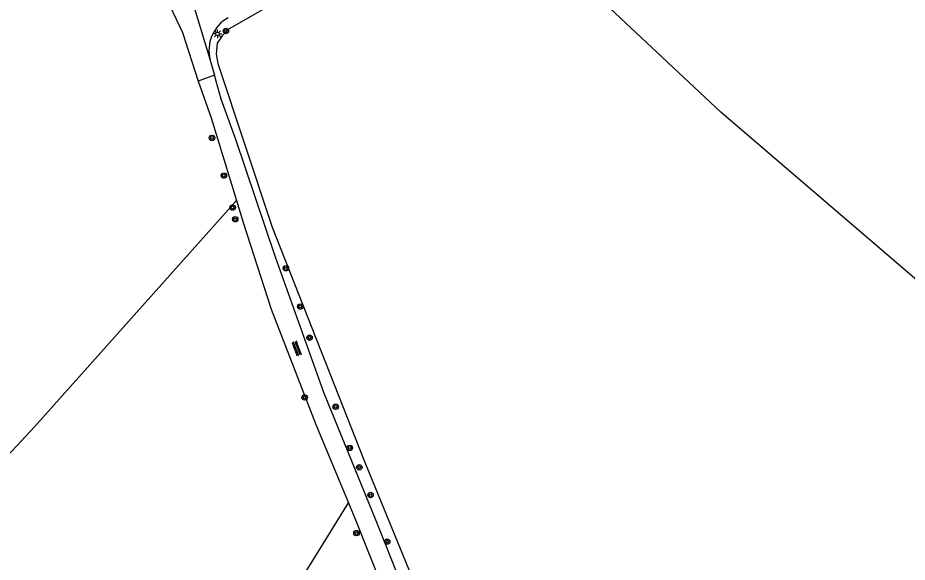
# Model space of a CAD drawing. Extents: x 136000 to 138005, y 398500 to 400500.
# Drawn here: x 136740.1 to 136870.1, y 400118.7 to 400198.3 of the extents above; entities that cross this region are included whole.
import ezdxf

# ---------------------------------------------------------------- set-up
doc = ezdxf.new("R2010")
doc.units = 0
for name, color, linetype in [('gg-afsc-draadraster', 7, 'Continuous'), ('gg-knt-bronhoudergrens', 7, 'Continuous'), ('gg-knt-onverhard', 7, 'Continuous'), ('gg-knt-verharding', 7, 'Continuous'), ('gt-grn-weggrens', 7, 'Continuous'), ('gt-symb-boom', 7, 'Continuous'), ('gt-symb-lichtmast', 7, 'Continuous'), ('gt-symb-overige verharding', 7, 'Continuous')]:
    doc.layers.add(name, color=color, linetype=linetype)

# ---------------------------------------------------------------- blocks, each defined once
blk = doc.blocks.new('gt0-BOOM')
at = {"layer": 'gt-symb-boom'}
for radius in [0.4, 0.2]:
    blk.add_circle((0, 0), radius, dxfattribs=at)
blk = doc.blocks.new('gt0-LMAST')
at = {"layer": 'gt-symb-lichtmast'}
for p, q in [((-0.18, 0.17), (-0.45, 0.44)), ((-0.01, 0.25), (-0.01, 0.62)), ((0.17, 0.17), (0.44, 0.44)), ((-0.26, 0), (-0.63, 0)), ((-0.18, -0.18), (-0.45, -0.45)), ((-0.01, -0.25), (-0.01, -0.63)), ((0.44, -0.45), (0.17, -0.18)), ((0.24, 0), (0.62, 0))]:
    blk.add_line(p, q, dxfattribs=at)
blk.add_circle((-0.01, 0), 0.25, dxfattribs=at)
blk = doc.blocks.new('gt0-OVH')
at = {"layer": 'gt-symb-overige verharding'}
for points in [[(-0.97, 0.3), (-0.97, 0.31), (-0.96, 0.32), (-0.97, 0.33), (-0.97, 0.34), (-0.98, 0.35), (-0.99, 0.35), (-1, 0.36), (-1.01, 0.35), (-1.02, 0.35), (-1.03, 0.34), (-1.03, 0.33), (-1.04, 0.32), (-1.03, 0.31), (-1.03, 0.3), (-1.02, 0.29), (-1.01, 0.29), (-1, 0.28), (-0.99, 0.29), (-0.98, 0.29)], [(-0.87, 0.11), (-0.87, 0.12), (-0.86, 0.13), (-0.87, 0.14), (-0.87, 0.15), (-0.88, 0.16), (-0.89, 0.16), (-0.9, 0.16), (-0.91, 0.16), (-0.92, 0.16), (-0.93, 0.15), (-0.93, 0.14), (-0.94, 0.13), (-0.93, 0.12), (-0.93, 0.11), (-0.92, 0.1), (-0.91, 0.09), (-0.9, 0.09), (-0.89, 0.09), (-0.88, 0.1)], [(-0.77, 0.3), (-0.77, 0.31), (-0.76, 0.32), (-0.77, 0.33), (-0.77, 0.34), (-0.78, 0.35), (-0.79, 0.35), (-0.8, 0.36), (-0.81, 0.35), (-0.82, 0.35), (-0.83, 0.34), (-0.83, 0.33), (-0.84, 0.32), (-0.83, 0.31), (-0.83, 0.3), (-0.82, 0.29), (-0.81, 0.29), (-0.8, 0.28), (-0.79, 0.29), (-0.78, 0.29)], [(-0.67, 0.11), (-0.67, 0.12), (-0.66, 0.13), (-0.67, 0.14), (-0.67, 0.15), (-0.68, 0.16), (-0.69, 0.16), (-0.7, 0.16), (-0.71, 0.16), (-0.72, 0.16), (-0.73, 0.15), (-0.73, 0.14), (-0.74, 0.13), (-0.73, 0.12), (-0.73, 0.11), (-0.72, 0.1), (-0.71, 0.09), (-0.7, 0.09), (-0.69, 0.09), (-0.68, 0.1)], [(-0.57, 0.3), (-0.57, 0.31), (-0.56, 0.32), (-0.57, 0.33), (-0.57, 0.34), (-0.58, 0.35), (-0.59, 0.35), (-0.6, 0.36), (-0.61, 0.35), (-0.62, 0.35), (-0.63, 0.34), (-0.63, 0.33), (-0.64, 0.32), (-0.63, 0.31), (-0.63, 0.3), (-0.62, 0.29), (-0.61, 0.29), (-0.6, 0.28), (-0.59, 0.29), (-0.58, 0.29)], [(-0.47, 0.11), (-0.47, 0.12), (-0.46, 0.13), (-0.47, 0.14), (-0.47, 0.15), (-0.48, 0.16), (-0.49, 0.16), (-0.5, 0.16), (-0.51, 0.16), (-0.52, 0.16), (-0.53, 0.15), (-0.53, 0.14), (-0.54, 0.13), (-0.53, 0.12), (-0.53, 0.11), (-0.52, 0.1), (-0.51, 0.09), (-0.5, 0.09), (-0.49, 0.09), (-0.48, 0.1)], [(-0.37, 0.3), (-0.37, 0.31), (-0.36, 0.32), (-0.37, 0.33), (-0.37, 0.34), (-0.38, 0.35), (-0.39, 0.35), (-0.4, 0.36), (-0.41, 0.35), (-0.42, 0.35), (-0.43, 0.34), (-0.43, 0.33), (-0.44, 0.32), (-0.43, 0.31), (-0.43, 0.3), (-0.42, 0.29), (-0.41, 0.29), (-0.4, 0.28), (-0.39, 0.29), (-0.38, 0.29)], [(-0.27, 0.11), (-0.27, 0.12), (-0.26, 0.13), (-0.27, 0.14), (-0.27, 0.15), (-0.28, 0.16), (-0.29, 0.16), (-0.3, 0.16), (-0.31, 0.16), (-0.32, 0.16), (-0.33, 0.15), (-0.33, 0.14), (-0.34, 0.13), (-0.33, 0.12), (-0.33, 0.11), (-0.32, 0.1), (-0.31, 0.09), (-0.3, 0.09), (-0.29, 0.09), (-0.28, 0.1)], [(-0.17, 0.3), (-0.17, 0.31), (-0.16, 0.32), (-0.17, 0.33), (-0.17, 0.34), (-0.18, 0.35), (-0.19, 0.35), (-0.2, 0.36), (-0.21, 0.35), (-0.22, 0.35), (-0.23, 0.34), (-0.23, 0.33), (-0.24, 0.32), (-0.23, 0.31), (-0.23, 0.3), (-0.22, 0.29), (-0.21, 0.29), (-0.2, 0.28), (-0.19, 0.29), (-0.18, 0.29)], [(-0.07, 0.11), (-0.07, 0.12), (-0.06, 0.13), (-0.07, 0.14), (-0.07, 0.15), (-0.08, 0.16), (-0.09, 0.16), (-0.1, 0.16), (-0.11, 0.16), (-0.12, 0.16), (-0.13, 0.15), (-0.13, 0.14), (-0.14, 0.13), (-0.13, 0.12), (-0.13, 0.11), (-0.12, 0.1), (-0.11, 0.09), (-0.1, 0.09), (-0.09, 0.09), (-0.08, 0.1)], [(0.03, 0.3), (0.03, 0.31), (0.04, 0.32), (0.03, 0.33), (0.03, 0.34), (0.02, 0.35), (0.01, 0.35), (0, 0.36), (-0.01, 0.35), (-0.02, 0.35), (-0.03, 0.34), (-0.03, 0.33), (-0.04, 0.32), (-0.03, 0.31), (-0.03, 0.3), (-0.02, 0.29), (-0.01, 0.29), (0, 0.28), (0.01, 0.29), (0.02, 0.29)], [(0.13, 0.11), (0.13, 0.12), (0.14, 0.13), (0.13, 0.14), (0.13, 0.15), (0.12, 0.16), (0.11, 0.16), (0.1, 0.16), (0.09, 0.16), (0.08, 0.16), (0.07, 0.15), (0.07, 0.14), (0.06, 0.13), (0.07, 0.12), (0.07, 0.11), (0.08, 0.1), (0.09, 0.09), (0.1, 0.09), (0.11, 0.09), (0.12, 0.1)], [(0.23, 0.3), (0.23, 0.31), (0.24, 0.32), (0.23, 0.33), (0.23, 0.34), (0.22, 0.35), (0.21, 0.35), (0.2, 0.36), (0.19, 0.35), (0.18, 0.35), (0.17, 0.34), (0.17, 0.33), (0.16, 0.32), (0.17, 0.31), (0.17, 0.3), (0.18, 0.29), (0.19, 0.29), (0.2, 0.28), (0.21, 0.29), (0.22, 0.29)], [(0.33, 0.11), (0.33, 0.12), (0.34, 0.13), (0.33, 0.14), (0.33, 0.15), (0.32, 0.16), (0.31, 0.16), (0.3, 0.16), (0.29, 0.16), (0.28, 0.16), (0.27, 0.15), (0.27, 0.14), (0.26, 0.13), (0.27, 0.12), (0.27, 0.11), (0.28, 0.1), (0.29, 0.09), (0.3, 0.09), (0.31, 0.09), (0.32, 0.1)], [(0.43, 0.3), (0.43, 0.31), (0.44, 0.32), (0.43, 0.33), (0.43, 0.34), (0.42, 0.35), (0.41, 0.35), (0.4, 0.36), (0.39, 0.35), (0.38, 0.35), (0.37, 0.34), (0.37, 0.33), (0.36, 0.32), (0.37, 0.31), (0.37, 0.3), (0.38, 0.29), (0.39, 0.29), (0.4, 0.28), (0.41, 0.29), (0.42, 0.29)], [(0.53, 0.11), (0.53, 0.12), (0.54, 0.13), (0.53, 0.14), (0.53, 0.15), (0.52, 0.16), (0.51, 0.16), (0.5, 0.16), (0.49, 0.16), (0.48, 0.16), (0.47, 0.15), (0.47, 0.14), (0.46, 0.13), (0.47, 0.12), (0.47, 0.11), (0.48, 0.1), (0.49, 0.09), (0.5, 0.09), (0.51, 0.09), (0.52, 0.1)], [(0.63, 0.3), (0.63, 0.31), (0.64, 0.32), (0.63, 0.33), (0.63, 0.34), (0.62, 0.35), (0.61, 0.35), (0.6, 0.36), (0.59, 0.35), (0.58, 0.35), (0.57, 0.34), (0.57, 0.33), (0.56, 0.32), (0.57, 0.31), (0.57, 0.3), (0.58, 0.29), (0.59, 0.29), (0.6, 0.28), (0.61, 0.29), (0.62, 0.29)], [(0.73, 0.11), (0.73, 0.12), (0.74, 0.13), (0.73, 0.14), (0.73, 0.15), (0.72, 0.16), (0.71, 0.16), (0.7, 0.16), (0.69, 0.16), (0.68, 0.16), (0.67, 0.15), (0.67, 0.14), (0.66, 0.13), (0.67, 0.12), (0.67, 0.11), (0.68, 0.1), (0.69, 0.09), (0.7, 0.09), (0.71, 0.09), (0.72, 0.1)], [(0.83, 0.3), (0.83, 0.31), (0.84, 0.32), (0.83, 0.33), (0.83, 0.34), (0.82, 0.35), (0.81, 0.35), (0.8, 0.36), (0.79, 0.35), (0.78, 0.35), (0.77, 0.34), (0.77, 0.33), (0.76, 0.32), (0.77, 0.31), (0.77, 0.3), (0.78, 0.29), (0.79, 0.29), (0.8, 0.28), (0.81, 0.29), (0.82, 0.29)], [(0.93, 0.11), (0.93, 0.12), (0.94, 0.13), (0.93, 0.14), (0.93, 0.15), (0.92, 0.16), (0.91, 0.16), (0.9, 0.16), (0.89, 0.16), (0.88, 0.16), (0.87, 0.15), (0.87, 0.14), (0.86, 0.13), (0.87, 0.12), (0.87, 0.11), (0.88, 0.1), (0.89, 0.09), (0.9, 0.09), (0.91, 0.09), (0.92, 0.1)], [(1.03, 0.3), (1.03, 0.31), (1.04, 0.32), (1.03, 0.33), (1.03, 0.34), (1.02, 0.35), (1.01, 0.35), (1, 0.36), (0.99, 0.35), (0.98, 0.35), (0.97, 0.34), (0.97, 0.33), (0.96, 0.32), (0.97, 0.31), (0.97, 0.3), (0.98, 0.29), (0.99, 0.29), (1, 0.28), (1.01, 0.29), (1.02, 0.29)], [(-0.97, -0.14), (-0.97, -0.13), (-0.96, -0.12), (-0.97, -0.11), (-0.97, -0.1), (-0.98, -0.09), (-0.99, -0.09), (-1, -0.08), (-1.01, -0.09), (-1.02, -0.09), (-1.03, -0.1), (-1.03, -0.11), (-1.04, -0.12), (-1.03, -0.13), (-1.03, -0.14), (-1.02, -0.15), (-1.01, -0.15), (-1, -0.16), (-0.99, -0.15), (-0.98, -0.15)], [(-0.87, -0.33), (-0.87, -0.32), (-0.86, -0.31), (-0.87, -0.3), (-0.87, -0.29), (-0.88, -0.28), (-0.89, -0.28), (-0.9, -0.28), (-0.91, -0.28), (-0.92, -0.28), (-0.93, -0.29), (-0.93, -0.3), (-0.94, -0.31), (-0.93, -0.32), (-0.93, -0.33), (-0.92, -0.34), (-0.91, -0.35), (-0.9, -0.35), (-0.89, -0.35), (-0.88, -0.34)], [(-0.77, -0.14), (-0.77, -0.13), (-0.76, -0.12), (-0.77, -0.11), (-0.77, -0.1), (-0.78, -0.09), (-0.79, -0.09), (-0.8, -0.08), (-0.81, -0.09), (-0.82, -0.09), (-0.83, -0.1), (-0.83, -0.11), (-0.84, -0.12), (-0.83, -0.13), (-0.83, -0.14), (-0.82, -0.15), (-0.81, -0.15), (-0.8, -0.16), (-0.79, -0.15), (-0.78, -0.15)], [(-0.67, -0.33), (-0.67, -0.32), (-0.66, -0.31), (-0.67, -0.3), (-0.67, -0.29), (-0.68, -0.28), (-0.69, -0.28), (-0.7, -0.28), (-0.71, -0.28), (-0.72, -0.28), (-0.73, -0.29), (-0.73, -0.3), (-0.74, -0.31), (-0.73, -0.32), (-0.73, -0.33), (-0.72, -0.34), (-0.71, -0.35), (-0.7, -0.35), (-0.69, -0.35), (-0.68, -0.34)], [(-0.57, -0.14), (-0.57, -0.13), (-0.56, -0.12), (-0.57, -0.11), (-0.57, -0.1), (-0.58, -0.09), (-0.59, -0.09), (-0.6, -0.08), (-0.61, -0.09), (-0.62, -0.09), (-0.63, -0.1), (-0.63, -0.11), (-0.64, -0.12), (-0.63, -0.13), (-0.63, -0.14), (-0.62, -0.15), (-0.61, -0.15), (-0.6, -0.16), (-0.59, -0.15), (-0.58, -0.15)], [(-0.47, -0.33), (-0.47, -0.32), (-0.46, -0.31), (-0.47, -0.3), (-0.47, -0.29), (-0.48, -0.28), (-0.49, -0.28), (-0.5, -0.28), (-0.51, -0.28), (-0.52, -0.28), (-0.53, -0.29), (-0.53, -0.3), (-0.54, -0.31), (-0.53, -0.32), (-0.53, -0.33), (-0.52, -0.34), (-0.51, -0.35), (-0.5, -0.35), (-0.49, -0.35), (-0.48, -0.34)], [(-0.37, -0.14), (-0.37, -0.13), (-0.36, -0.12), (-0.37, -0.11), (-0.37, -0.1), (-0.38, -0.09), (-0.39, -0.09), (-0.4, -0.08), (-0.41, -0.09), (-0.42, -0.09), (-0.43, -0.1), (-0.43, -0.11), (-0.44, -0.12), (-0.43, -0.13), (-0.43, -0.14), (-0.42, -0.15), (-0.41, -0.15), (-0.4, -0.16), (-0.39, -0.15), (-0.38, -0.15)], [(-0.27, -0.33), (-0.27, -0.32), (-0.26, -0.31), (-0.27, -0.3), (-0.27, -0.29), (-0.28, -0.28), (-0.29, -0.28), (-0.3, -0.28), (-0.31, -0.28), (-0.32, -0.28), (-0.33, -0.29), (-0.33, -0.3), (-0.34, -0.31), (-0.33, -0.32), (-0.33, -0.33), (-0.32, -0.34), (-0.31, -0.35), (-0.3, -0.35), (-0.29, -0.35), (-0.28, -0.34)], [(-0.17, -0.14), (-0.17, -0.13), (-0.16, -0.12), (-0.17, -0.11), (-0.17, -0.1), (-0.18, -0.09), (-0.19, -0.09), (-0.2, -0.08), (-0.21, -0.09), (-0.22, -0.09), (-0.23, -0.1), (-0.23, -0.11), (-0.24, -0.12), (-0.23, -0.13), (-0.23, -0.14), (-0.22, -0.15), (-0.21, -0.15), (-0.2, -0.16), (-0.19, -0.15), (-0.18, -0.15)], [(-0.07, -0.33), (-0.07, -0.32), (-0.06, -0.31), (-0.07, -0.3), (-0.07, -0.29), (-0.08, -0.28), (-0.09, -0.28), (-0.1, -0.28), (-0.11, -0.28), (-0.12, -0.28), (-0.13, -0.29), (-0.13, -0.3), (-0.14, -0.31), (-0.13, -0.32), (-0.13, -0.33), (-0.12, -0.34), (-0.11, -0.35), (-0.1, -0.35), (-0.09, -0.35), (-0.08, -0.34)], [(0.03, -0.14), (0.03, -0.13), (0.04, -0.12), (0.03, -0.11), (0.03, -0.1), (0.02, -0.09), (0.01, -0.09), (0, -0.08), (-0.01, -0.09), (-0.02, -0.09), (-0.03, -0.1), (-0.03, -0.11), (-0.04, -0.12), (-0.03, -0.13), (-0.03, -0.14), (-0.02, -0.15), (-0.01, -0.15), (0, -0.16), (0.01, -0.15), (0.02, -0.15)], [(0.13, -0.33), (0.13, -0.32), (0.14, -0.31), (0.13, -0.3), (0.13, -0.29), (0.12, -0.28), (0.11, -0.28), (0.1, -0.28), (0.09, -0.28), (0.08, -0.28), (0.07, -0.29), (0.07, -0.3), (0.06, -0.31), (0.07, -0.32), (0.07, -0.33), (0.08, -0.34), (0.09, -0.35), (0.1, -0.35), (0.11, -0.35), (0.12, -0.34)], [(0.23, -0.14), (0.23, -0.13), (0.24, -0.12), (0.23, -0.11), (0.23, -0.1), (0.22, -0.09), (0.21, -0.09), (0.2, -0.08), (0.19, -0.09), (0.18, -0.09), (0.17, -0.1), (0.17, -0.11), (0.16, -0.12), (0.17, -0.13), (0.17, -0.14), (0.18, -0.15), (0.19, -0.15), (0.2, -0.16), (0.21, -0.15), (0.22, -0.15)], [(0.33, -0.33), (0.33, -0.32), (0.34, -0.31), (0.33, -0.3), (0.33, -0.29), (0.32, -0.28), (0.31, -0.28), (0.3, -0.28), (0.29, -0.28), (0.28, -0.28), (0.27, -0.29), (0.27, -0.3), (0.26, -0.31), (0.27, -0.32), (0.27, -0.33), (0.28, -0.34), (0.29, -0.35), (0.3, -0.35), (0.31, -0.35), (0.32, -0.34)], [(0.43, -0.14), (0.43, -0.13), (0.44, -0.12), (0.43, -0.11), (0.43, -0.1), (0.42, -0.09), (0.41, -0.09), (0.4, -0.08), (0.39, -0.09), (0.38, -0.09), (0.37, -0.1), (0.37, -0.11), (0.36, -0.12), (0.37, -0.13), (0.37, -0.14), (0.38, -0.15), (0.39, -0.15), (0.4, -0.16), (0.41, -0.15), (0.42, -0.15)], [(0.53, -0.33), (0.53, -0.32), (0.54, -0.31), (0.53, -0.3), (0.53, -0.29), (0.52, -0.28), (0.51, -0.28), (0.5, -0.28), (0.49, -0.28), (0.48, -0.28), (0.47, -0.29), (0.47, -0.3), (0.46, -0.31), (0.47, -0.32), (0.47, -0.33), (0.48, -0.34), (0.49, -0.35), (0.5, -0.35), (0.51, -0.35), (0.52, -0.34)], [(0.63, -0.14), (0.63, -0.13), (0.64, -0.12), (0.63, -0.11), (0.63, -0.1), (0.62, -0.09), (0.61, -0.09), (0.6, -0.08), (0.59, -0.09), (0.58, -0.09), (0.57, -0.1), (0.57, -0.11), (0.56, -0.12), (0.57, -0.13), (0.57, -0.14), (0.58, -0.15), (0.59, -0.15), (0.6, -0.16), (0.61, -0.15), (0.62, -0.15)], [(0.73, -0.33), (0.73, -0.32), (0.74, -0.31), (0.73, -0.3), (0.73, -0.29), (0.72, -0.28), (0.71, -0.28), (0.7, -0.28), (0.69, -0.28), (0.68, -0.28), (0.67, -0.29), (0.67, -0.3), (0.66, -0.31), (0.67, -0.32), (0.67, -0.33), (0.68, -0.34), (0.69, -0.35), (0.7, -0.35), (0.71, -0.35), (0.72, -0.34)], [(0.83, -0.14), (0.83, -0.13), (0.84, -0.12), (0.83, -0.11), (0.83, -0.1), (0.82, -0.09), (0.81, -0.09), (0.8, -0.08), (0.79, -0.09), (0.78, -0.09), (0.77, -0.1), (0.77, -0.11), (0.76, -0.12), (0.77, -0.13), (0.77, -0.14), (0.78, -0.15), (0.79, -0.15), (0.8, -0.16), (0.81, -0.15), (0.82, -0.15)], [(0.93, -0.33), (0.93, -0.32), (0.94, -0.31), (0.93, -0.3), (0.93, -0.29), (0.92, -0.28), (0.91, -0.28), (0.9, -0.28), (0.89, -0.28), (0.88, -0.28), (0.87, -0.29), (0.87, -0.3), (0.86, -0.31), (0.87, -0.32), (0.87, -0.33), (0.88, -0.34), (0.89, -0.35), (0.9, -0.35), (0.91, -0.35), (0.92, -0.34)], [(1.03, -0.14), (1.03, -0.13), (1.04, -0.12), (1.03, -0.11), (1.03, -0.1), (1.02, -0.09), (1.01, -0.09), (1, -0.08), (0.99, -0.09), (0.98, -0.09), (0.97, -0.1), (0.97, -0.11), (0.96, -0.12), (0.97, -0.13), (0.97, -0.14), (0.98, -0.15), (0.99, -0.15), (1, -0.16), (1.01, -0.15), (1.02, -0.15)]]:
    blk.add_lwpolyline(points, close=True, dxfattribs=at)

msp = doc.modelspace()

# ---------------------------------------------------------------- linework, layer by layer
at = {"layer": 'gg-afsc-draadraster'}
msp.add_lwpolyline([(136807.51, 400217.76), (136787.18, 400206.01), (136770.98, 400196.72), (136769.94, 400195.7), (136769.21, 400194.65), (136769.04, 400193.02), (136769.28, 400191.67), (136777.25, 400167.75), (136786.31, 400144.71), (136790.63, 400133.71), (136797.59, 400116.72), (136797.89, 400116.12)], dxfattribs=at)
at = {"layer": 'gg-knt-bronhoudergrens'}
for points in [[(136875.57, 400156.45), (136859.57, 400170.17), (136842.84, 400184.52), (136824.98, 400201.32), (136807.51, 400217.76)], [(136713.38, 400107.29), (136742.52, 400138.54), (136772.03, 400171.65)], [(136740.84, 400053.72), (136759.7, 400080.31), (136769.41, 400096.66), (136788.41, 400127.41)]]:
    msp.add_lwpolyline(points, dxfattribs=at)
at = {"layer": 'gg-knt-onverhard'}
for points in [[(136796.25, 400115.33), (136796.08, 400115.64), (136792.43, 400124.8), (136784.81, 400143.58), (136777.72, 400163.33), (136771.93, 400180.55), (136769.81, 400186.46), (136768.8, 400189.97)], [(136766.42, 400189.09), (136768.31, 400183.73), (136772.03, 400171.65)], [(136772.03, 400171.65), (136773.07, 400168.29), (136777.09, 400155.73), (136783.63, 400138.89), (136788.41, 400127.41)], [(136788.41, 400127.41), (136789.54, 400124.71), (136793.14, 400115.65), (136793.87, 400114.19)]]:
    msp.add_lwpolyline(points, dxfattribs=at)
at = {"layer": 'gg-knt-verharding'}
for p, q in [((136768.2, 400192.16), (136768.8, 400189.97)), ((136768.8, 400189.97), (136766.42, 400189.09))]:
    msp.add_line(p, q, dxfattribs=at)
msp.add_lwpolyline([(136750.62, 400224.67), (136764.13, 400196.17), (136766.42, 400189.09)], dxfattribs=at)
msp.add_arc((136773.4, 400193.6), 5.4, 118.6185, 195.4284, dxfattribs=at)
at = {"layer": 'gt-grn-weggrens'}
msp.add_line((136764.42, 400204.48), (136768.2, 400192.16), dxfattribs=at)

# ---------------------------------------------------------------- block references
at = {"layer": 'gt-symb-boom'}
for p in [(136770.48, 400196.41), (136768.45, 400180.78), (136770.19, 400175.28), (136771.46, 400170.6), (136771.84, 400168.89), (136779.25, 400161.73), (136781.34, 400156.12), (136782.71, 400151.58), (136781.99, 400142.84), (136786.52, 400141.47), (136788.59, 400135.46), (136789.98, 400132.62), (136791.62, 400128.57), (136789.57, 400123.01), (136794.06, 400121.75)]:
    msp.add_blockref('gt0-BOOM', p, dxfattribs=at)
at = {"layer": 'gt-symb-lichtmast'}
msp.add_blockref('gt0-LMAST', (136769.26, 400196), dxfattribs=at)
at = {"layer": 'gt-symb-overige verharding', "rotation": -69.57138285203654}
msp.add_blockref('gt0-OVH', (136780.82, 400150), dxfattribs=at)

doc.saveas('drawing.dxf')
